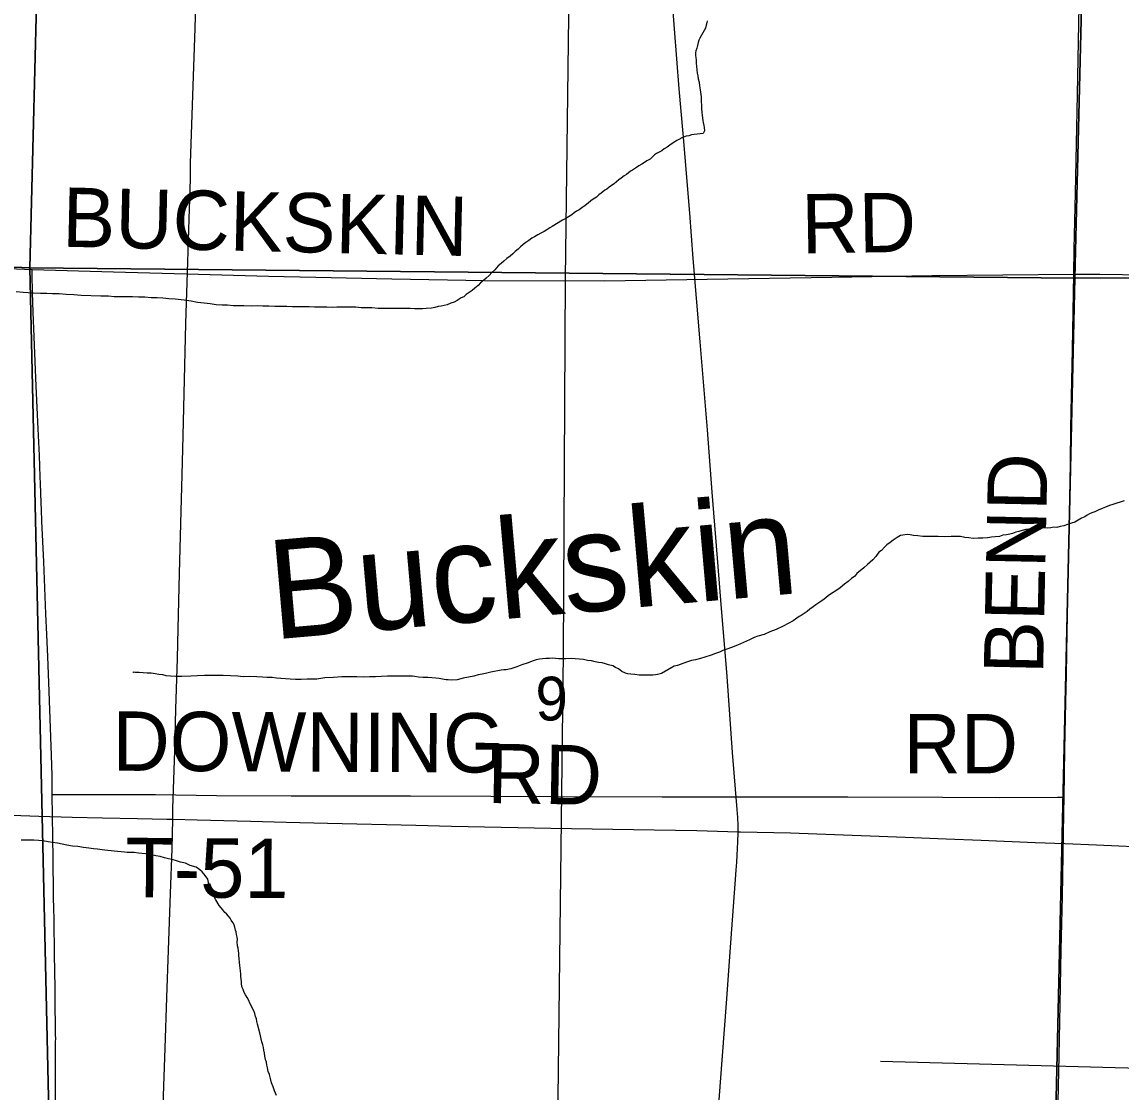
# Model space of a CAD drawing. Extents: x 2.4 to 73.1, y 4.5 to 25.6.
# Drawn here: x 44.099 to 44.625, y 23.734 to 24.246 of the extents above; entities that cross this region are included whole.
import ezdxf

# ---------------------------------------------------------------- set-up
doc = ezdxf.new("R2010")
doc.units = 0
for name, color, linetype in [('GM_X_County_Road', 7, 'Continuous'), ('GM_X_County_Road_Text', 7, 'Continuous'), ('GM_X_Minor_River', 7, 'Continuous'), ('GM_X_Minor_River_Text', 7, 'Continuous'), ('GM_X_Rail_Line', 7, 'Continuous'), ('GM_X_Section', 7, 'Continuous'), ('GM_X_Section_Text', 7, 'Continuous'), ('GM_X_Township_Road', 7, 'Continuous'), ('GM_X_Township_Road_Text', 7, 'Continuous'), ('GM_X_US_Route', 7, 'Continuous')]:
    doc.layers.add(name, color=color, linetype=linetype)

msp = doc.modelspace()

# ---------------------------------------------------------------- linework, layer by layer
at = {"layer": 'GM_X_County_Road'}
for points in [[(44.60237, 24.12569), (44.60261, 24.13774), (44.6032, 24.16446), (44.60421, 24.2117), (44.60495, 24.25397), (44.60609, 24.30991), (44.60688, 24.34596), (44.60731, 24.37696)], [(43.85262, 24.13916), (43.86297, 24.13871), (43.87942, 24.13781), (43.8934, 24.13724), (43.91979, 24.13604), (43.93905, 24.13523), (43.95893, 24.13443), (43.97663, 24.13362), (44.0201, 24.1317), (44.03873, 24.13078), (44.06233, 24.12972), (44.10353, 24.12794)], [(44.10353, 24.12794), (44.14248, 24.12678), (44.18319, 24.12569), (44.21675, 24.1247), (44.23944, 24.12423), (44.2758, 24.12339), (44.32025, 24.12265), (44.37777, 24.12252), (44.42688, 24.12336), (44.48656, 24.12419), (44.53442, 24.12502), (44.60237, 24.12569)], [(44.59775, 23.87542), (44.59812, 23.89812), (44.59859, 23.9208), (44.59886, 23.93385), (44.59921, 23.95437), (44.59985, 23.98545), (44.60016, 24.00347), (44.60047, 24.0187), (44.60076, 24.03486), (44.60103, 24.05227), (44.60172, 24.08956), (44.60237, 24.12569)], [(44.60237, 24.12569), (44.61492, 24.12563), (44.63637, 24.12538), (44.65494, 24.12494), (44.67157, 24.12476), (44.692, 24.12458), (44.74919, 24.12364), (44.76069, 24.1234), (44.77157, 24.12326), (44.79364, 24.12288), (44.81322, 24.12269), (44.84369, 24.12237), (44.87478, 24.12247), (44.90742, 24.12286), (44.93753, 24.12312), (44.96213, 24.12364), (44.99383, 24.12403), (45.01093, 24.12428), (45.02772, 24.12449), (45.04854, 24.12484), (45.06688, 24.12498), (45.08615, 24.12522), (45.09393, 24.12521)], [(44.59297, 23.62367), (44.59378, 23.66968), (44.59449, 23.7076), (44.59537, 23.75142), (44.59592, 23.77628), (44.59642, 23.80208), (44.59692, 23.82787), (44.59762, 23.86766), (44.59775, 23.87542)]]:
    msp.add_lwpolyline(points, dxfattribs=at)
at = {"layer": 'GM_X_Minor_River'}
for points in [[(44.42685, 24.24692), (44.42664, 24.24597), (44.42643, 24.24484), (44.42603, 24.24351), (44.42407, 24.24013), (44.42329, 24.23862), (44.42289, 24.23768), (44.4225, 24.23654), (44.42228, 24.23522), (44.42188, 24.23389), (44.42148, 24.23257), (44.42128, 24.23162), (44.42126, 24.2303), (44.42143, 24.22934), (44.4216, 24.2282), (44.42158, 24.22668), (44.42174, 24.22516), (44.42191, 24.22345), (44.42207, 24.22192), (44.42243, 24.22059), (44.4226, 24.21926), (44.42295, 24.21754), (44.42312, 24.21583), (44.42347, 24.21392), (44.42364, 24.21278), (44.42381, 24.21164), (44.42398, 24.2105), (44.42396, 24.20936), (44.42394, 24.20803), (44.42411, 24.2067), (44.42408, 24.2048), (44.42424, 24.20309), (44.42441, 24.20175), (44.42458, 24.20042), (44.42475, 24.19928), (44.42493, 24.19833), (44.42529, 24.1968), (44.42546, 24.19585), (44.42563, 24.19432), (44.42484, 24.19301), (44.42351, 24.19284), (44.42199, 24.19267), (44.42065, 24.19251), (44.41932, 24.19234), (44.41798, 24.19198), (44.41684, 24.19181), (44.41473, 24.19089), (44.4132, 24.19016), (44.41224, 24.1896), (44.41128, 24.18905), (44.41012, 24.18831), (44.40897, 24.18737), (44.40762, 24.18645), (44.40628, 24.18571), (44.40512, 24.18478), (44.40378, 24.18404), (44.40263, 24.18349), (44.40167, 24.18274), (44.4007, 24.18181), (44.39954, 24.18069), (44.39801, 24.17995), (44.39686, 24.17921), (44.39551, 24.17828), (44.39417, 24.17755), (44.39301, 24.1768), (44.39205, 24.17606), (44.39109, 24.1755), (44.39013, 24.17495), (44.38917, 24.17421), (44.38821, 24.17346), (44.38705, 24.17272), (44.3857, 24.1716), (44.38455, 24.17086), (44.38339, 24.16993), (44.38224, 24.169), (44.38108, 24.16807), (44.37993, 24.16733), (44.37877, 24.16639), (44.37781, 24.16584), (44.37608, 24.16454), (44.37492, 24.16361), (44.37376, 24.16249), (44.37223, 24.16156), (44.37108, 24.16082), (44.36992, 24.1597), (44.36838, 24.15858), (44.36684, 24.15747)], [(44.36684, 24.15747), (44.36549, 24.15654), (44.36434, 24.1558), (44.36319, 24.15506), (44.36203, 24.15413), (44.36049, 24.1532), (44.35915, 24.15227), (44.35761, 24.15154), (44.35262, 24.14858), (44.35147, 24.14784), (44.35012, 24.14691), (44.34878, 24.14617), (44.34724, 24.14525), (44.34571, 24.14451), (44.34417, 24.14359), (44.34283, 24.14285), (44.34148, 24.14173), (44.33994, 24.1408), (44.33879, 24.13987), (44.33744, 24.13876), (44.33628, 24.13764), (44.33493, 24.13652), (44.33377, 24.1354), (44.33242, 24.13428), (44.33088, 24.13316), (44.32953, 24.13186), (44.32818, 24.13074), (44.32683, 24.12962), (44.32509, 24.12775), (44.32374, 24.12644), (44.32239, 24.12513), (44.32103, 24.12382), (44.31969, 24.12271), (44.31834, 24.12159), (44.31717, 24.12028), (44.31563, 24.11897), (44.31428, 24.11786), (44.31294, 24.11693), (44.3114, 24.116), (44.31024, 24.11488), (44.30909, 24.11433), (44.30813, 24.11377), (44.30717, 24.11303), (44.30564, 24.11229), (44.3041, 24.11175), (44.30238, 24.11102), (44.30085, 24.11066), (44.29952, 24.1103), (44.29799, 24.11014), (44.29647, 24.10978), (44.29475, 24.10943), (44.29227, 24.10928), (44.29056, 24.10912), (44.28885, 24.10914), (44.28676, 24.10918), (44.28467, 24.10921), (44.28257, 24.10925), (44.2801, 24.10928), (44.27363, 24.1092), (44.27135, 24.10924), (44.26926, 24.10927), (44.26622, 24.10951), (44.26375, 24.10955), (44.26109, 24.10959), (44.25862, 24.10982), (44.25653, 24.10985), (44.25406, 24.10989), (44.25196, 24.10993), (44.24949, 24.10997), (44.24721, 24.10981), (44.24474, 24.10985), (44.24226, 24.10989), (44.23884, 24.10995), (44.23618, 24.10999), (44.23352, 24.11003), (44.23085, 24.11008), (44.22819, 24.11012), (44.22553, 24.11016), (44.22268, 24.11021), (44.21983, 24.11025), (44.21698, 24.1103), (44.21412, 24.11034), (44.21127, 24.11058), (44.20842, 24.11043), (44.205, 24.11049), (44.20233, 24.11053), (44.19986, 24.11057), (44.1972, 24.1108), (44.19454, 24.11085), (44.19169, 24.11108), (44.18885, 24.11151), (44.186, 24.11174), (44.18277, 24.11218), (44.17974, 24.11279), (44.17632, 24.11323), (44.17214, 24.11368), (44.1691, 24.11391), (44.16625, 24.11415), (44.16341, 24.11439), (44.16055, 24.11443), (44.15751, 24.11467)], [(44.15751, 24.11467), (44.15447, 24.11472), (44.15162, 24.11477), (44.14858, 24.11481), (44.14573, 24.11486), (44.14287, 24.11491), (44.14021, 24.11514), (44.13641, 24.1152), (44.1271, 24.11554), (44.12349, 24.11579), (44.11988, 24.11603), (44.11646, 24.11628), (44.11342, 24.11633), (44.11057, 24.11637), (44.10752, 24.11642), (44.1041, 24.11667), (44.09935, 24.11693), (44.09593, 24.11718)], [(44.62657, 24.01728), (44.62102, 24.01547), (44.61949, 24.01492), (44.61758, 24.01419), (44.61605, 24.01346), (44.61413, 24.01273), (44.61241, 24.012), (44.61107, 24.01145), (44.60992, 24.0109), (44.60877, 24.01035), (44.60762, 24.0096), (44.60608, 24.00887), (44.60455, 24.00794), (44.60282, 24.00702), (44.60129, 24.00648), (44.59938, 24.00594), (44.59766, 24.0052), (44.59594, 24.00485), (44.59422, 24.0045), (44.59289, 24.00452), (44.59137, 24.00435), (44.59003, 24.00419), (44.58889, 24.0042), (44.58756, 24.00422), (44.58642, 24.00424), (44.58528, 24.00407), (44.58375, 24.00391), (44.58242, 24.00374), (44.58089, 24.00357), (44.57937, 24.00341), (44.57765, 24.00305), (44.57612, 24.00251), (44.57459, 24.00215), (44.57306, 24.00161), (44.57173, 24.00125), (44.5702, 24.00089), (44.56849, 24.00073)], [(44.56849, 24.00073), (44.56676, 24.00019), (44.56467, 24.00003), (44.56296, 23.99987), (44.56105, 23.99952), (44.55876, 23.99937), (44.55667, 23.9994), (44.5542, 23.99925), (44.55211, 23.99947), (44.55021, 23.99969), (44.54812, 24.00011), (44.54603, 24.00014), (44.54375, 24.00017), (44.54032, 24.00004), (44.53747, 24.00009), (44.53006, 24.0002), (44.52778, 24.00043), (44.52569, 24.00065), (44.52398, 24.00087), (44.52265, 24.00108), (44.52056, 24.00073), (44.51941, 24.00056), (44.51788, 23.99964), (44.51692, 23.99908), (44.51595, 23.99834), (44.51441, 23.99722), (44.51287, 23.99611), (44.51172, 23.99499), (44.51036, 23.99349), (44.50901, 23.99256), (44.50765, 23.99049), (44.5061, 23.989), (44.50494, 23.98788), (44.5036, 23.98676), (44.50186, 23.98508), (44.49858, 23.98247), (44.49761, 23.98116), (44.49588, 23.98005), (44.49434, 23.97855), (44.4926, 23.97725), (44.49048, 23.97557), (44.48837, 23.97409), (44.48644, 23.97279), (44.48471, 23.97168), (44.48279, 23.97019), (44.48086, 23.9687), (44.47894, 23.9674), (44.47759, 23.96647), (44.47605, 23.96536), (44.47471, 23.96424), (44.47336, 23.96331), (44.47182, 23.96238), (44.47086, 23.96183), (44.46971, 23.96109), (44.46798, 23.95979), (44.46567, 23.95849), (44.46318, 23.9572), (44.45992, 23.95555), (44.45686, 23.95446), (44.45418, 23.95317), (44.45112, 23.95246), (44.4494, 23.95173), (44.4471, 23.95062), (44.44423, 23.94934), (44.44135, 23.94806), (44.43848, 23.94696), (44.43619, 23.94624), (44.43428, 23.94551), (44.43274, 23.94477), (44.43083, 23.94405), (44.42872, 23.94332), (44.42567, 23.94242), (44.42356, 23.94169), (44.42127, 23.94116), (44.41936, 23.94081), (44.41745, 23.94008), (44.41516, 23.93936), (44.41267, 23.93845), (44.41095, 23.93809), (44.405, 23.93458), (44.40309, 23.93404), (44.40214, 23.93387), (44.4008, 23.9337), (44.39909, 23.93372), (44.39662, 23.93376), (44.39434, 23.9338), (44.39225, 23.93402), (44.39035, 23.93424), (44.38883, 23.93446), (44.38769, 23.93467), (44.38599, 23.93545), (44.3843, 23.93681), (44.38298, 23.9374), (44.38166, 23.93818), (44.37958, 23.93878), (44.37807, 23.93919), (44.37655, 23.93959), (44.37484, 23.93981), (44.37314, 23.94022), (44.37143, 23.94062), (44.36953, 23.94084)], [(44.36953, 23.94084), (44.36764, 23.94125), (44.36574, 23.94147), (44.36365, 23.94151), (44.36175, 23.94173), (44.35908, 23.94158), (44.35718, 23.94161), (44.35566, 23.94163), (44.35414, 23.94166), (44.35281, 23.94187), (44.35129, 23.94171), (44.34958, 23.94173), (44.34805, 23.94157), (44.34653, 23.9414), (44.345, 23.94105), (44.34309, 23.94051), (44.34117, 23.93959), (44.33812, 23.93869), (44.33563, 23.93778), (44.33276, 23.93687), (44.33066, 23.93634), (44.32952, 23.93635), (44.32819, 23.93619), (44.32322, 23.93513), (44.32074, 23.9346), (44.31903, 23.93424), (44.31712, 23.93389), (44.31502, 23.93336), (44.31254, 23.93283), (44.31006, 23.9323), (44.30719, 23.93158), (44.30453, 23.93144), (44.30282, 23.93146), (44.30186, 23.93148), (44.30092, 23.93168), (44.29845, 23.9321), (44.29693, 23.93232), (44.29503, 23.93254), (44.29313, 23.93257), (44.29085, 23.9326), (44.28857, 23.93283), (44.28686, 23.93305), (44.28573, 23.93326), (44.2842, 23.93328), (44.28249, 23.93331), (44.28021, 23.93334), (44.2766, 23.93321), (44.27374, 23.93326), (44.27089, 23.93311), (44.26803, 23.93297), (44.26518, 23.93301), (44.26214, 23.93287), (44.25909, 23.93292), (44.25567, 23.93298), (44.25187, 23.93304), (44.24787, 23.93272), (44.24368, 23.93241), (44.23987, 23.9319), (44.2353, 23.93178), (44.23244, 23.93164), (44.22978, 23.93168), (44.22712, 23.93191), (44.22484, 23.93195), (44.22275, 23.93217), (44.22067, 23.9324), (44.21858, 23.93262), (44.2161, 23.93266), (44.21383, 23.93288), (44.21116, 23.93293), (44.20755, 23.93318), (44.2047, 23.93303), (44.20204, 23.93326), (44.19501, 23.93357), (44.19311, 23.9336), (44.19101, 23.93363), (44.18873, 23.93367), (44.18607, 23.93352), (44.18283, 23.93338), (44.1796, 23.93324), (44.17522, 23.93312), (44.17237, 23.93317), (44.1699, 23.93321), (44.16781, 23.93343), (44.1661, 23.93384), (44.1642, 23.93406), (44.1625, 23.93446), (44.1606, 23.93469), (44.1587, 23.93472), (44.1568, 23.93494), (44.1549, 23.93497), (44.153, 23.935), (44.15205, 23.9352), (44.15205, 23.93501), (44.15186, 23.93501)], [(44.20266, 23.79808), (44.2025, 23.7996), (44.20252, 23.80074), (44.20234, 23.80188), (44.20217, 23.80303), (44.202, 23.80417), (44.20184, 23.80607), (44.20186, 23.80721), (44.20169, 23.80835), (44.20152, 23.80968), (44.20135, 23.81083), (44.20098, 23.81178), (44.20062, 23.81312), (44.20026, 23.81426), (44.19971, 23.81541), (44.19897, 23.81656), (44.19841, 23.81752), (44.19766, 23.81848), (44.19673, 23.81945), (44.19579, 23.82022), (44.19486, 23.82138), (44.19411, 23.82234), (44.19318, 23.82349), (44.19151, 23.82618), (44.19096, 23.82733), (44.19022, 23.82848), (44.18967, 23.82982), (44.18931, 23.83096), (44.18894, 23.83211), (44.18858, 23.83344), (44.18803, 23.83459), (44.18768, 23.83612), (44.18693, 23.83727), (44.18582, 23.83862), (44.18507, 23.83958), (44.18394, 23.84055), (44.18206, 23.84191), (44.17922, 23.84271), (44.17696, 23.8437), (44.17468, 23.8443), (44.17279, 23.8449), (44.17071, 23.84551), (44.16882, 23.84592), (44.16692, 23.84633), (44.16484, 23.84693), (44.16275, 23.84734), (44.16029, 23.84795), (44.15782, 23.84818), (44.15459, 23.84861), (44.15251, 23.84884), (44.1506, 23.84887), (44.14908, 23.84889), (44.14775, 23.8491), (44.14623, 23.84913), (44.14453, 23.84934), (44.14282, 23.84956), (44.13845, 23.85001), (44.13712, 23.85022), (44.13484, 23.85045), (44.13294, 23.85067), (44.13067, 23.85089), (44.1282, 23.85131), (44.12554, 23.85174), (44.12289, 23.85197), (44.12023, 23.85239), (44.11795, 23.85281), (44.11568, 23.85341), (44.1134, 23.85364), (44.11132, 23.85405), (44.10866, 23.85448), (44.10657, 23.8547), (44.10448, 23.85473), (44.10258, 23.85476), (44.10087, 23.85479), (44.09954, 23.85481), (44.0984, 23.85483)], [(44.22064, 23.73264), (44.21972, 23.73475), (44.21899, 23.73666), (44.21826, 23.73857), (44.21772, 23.74067), (44.21718, 23.74257), (44.21664, 23.7441), (44.21628, 23.74582), (44.21592, 23.74715), (44.21576, 23.74849), (44.2154, 23.74982), (44.21504, 23.75135), (44.21487, 23.75287), (44.21452, 23.7542), (44.21435, 23.75554), (44.21399, 23.75687), (44.21363, 23.75821), (44.21327, 23.75973), (44.21291, 23.76107), (44.21256, 23.76259), (44.21148, 23.76679), (44.21112, 23.76793), (44.21095, 23.76927), (44.21059, 23.77041), (44.21023, 23.77175), (44.20968, 23.77309), (44.20913, 23.77423), (44.20858, 23.77538), (44.20784, 23.77672), (44.20729, 23.77806), (44.20655, 23.7794), (44.20581, 23.78074), (44.20507, 23.7819), (44.20471, 23.78323), (44.20415, 23.78419), (44.2038, 23.78591), (44.20382, 23.78704), (44.20365, 23.78838), (44.20348, 23.78952), (44.2035, 23.79066), (44.20333, 23.79218), (44.20316, 23.79351), (44.20299, 23.79484), (44.20282, 23.79618), (44.20266, 23.79808)], [(44.81175, 23.74065), (44.50986, 23.74888)]]:
    msp.add_lwpolyline(points, dxfattribs=at)
at = {"layer": 'GM_X_Rail_Line'}
msp.add_lwpolyline([(44.35414, 23.62516), (44.35805, 23.94419), (44.35892, 24.1237), (44.36544, 24.62572), (44.36761, 24.87869), (44.36802, 24.90511)], dxfattribs=at)
at = {"layer": 'GM_X_Section'}
for points in [[(44.11532, 24.6344), (44.10241, 24.12867), (43.63513, 24.14828), (43.63939, 24.64909)], [(44.11532, 24.6344), (44.11948, 24.63412), (44.6151, 24.61859), (44.60282, 24.12385), (44.10241, 24.12867)], [(44.6151, 24.61859), (45.10205, 24.6139), (45.09554, 24.12567), (44.60282, 24.12385)], [(43.63513, 24.14828), (44.10241, 24.12867), (44.1136, 23.63244), (43.62032, 23.64222)], [(44.60282, 24.12385), (44.59161, 23.62605), (44.1136, 23.63244), (44.10241, 24.12867)], [(45.09554, 24.12567), (45.09066, 23.62471), (44.59161, 23.62605), (44.60282, 24.12385)]]:
    msp.add_lwpolyline(points, close=True, dxfattribs=at)
at = {"layer": 'GM_X_Township_Road'}
for points in [[(44.44166, 23.85882), (44.4416, 23.86177), (44.44144, 23.86556), (44.44121, 23.86944), (44.43903, 23.8968), (44.43635, 23.93306), (44.43345, 23.96962), (44.43179, 23.98976), (44.42927, 24.02136), (44.42694, 24.05111), (44.42525, 24.07218), (44.42352, 24.09324), (44.4202, 24.1332), (44.41846, 24.15488), (44.41534, 24.19298), (44.41336, 24.21434), (44.41115, 24.24316), (44.40875, 24.27446), (44.40747, 24.29244), (44.40463, 24.3287), (44.40217, 24.3629)], [(44.11326, 23.87664), (44.11316, 23.88575), (44.11289, 23.89539), (44.1116, 23.93019), (44.1111, 23.94261), (44.11058, 23.95317), (44.11012, 23.96311), (44.10921, 23.98797), (44.10825, 24.00753), (44.10801, 24.01282), (44.10787, 24.01623), (44.10754, 24.02555), (44.10743, 24.02865), (44.10704, 24.03891), (44.1064, 24.05164), (44.10552, 24.07214), (44.10409, 24.10756), (44.10373, 24.11685), (44.10357, 24.12555), (44.10353, 24.12794)], [(44.11326, 23.87664), (44.11669, 23.87664), (44.13564, 23.87666), (44.14932, 23.87668), (44.16268, 23.8766), (44.19181, 23.87616), (44.22755, 23.87602), (44.25148, 23.87603), (44.28474, 23.87607), (44.32328, 23.87591), (44.3553, 23.87573), (44.40534, 23.87555), (44.4187, 23.87552), (44.44264, 23.87557), (44.47247, 23.87553), (44.49421, 23.87556), (44.53959, 23.87542), (44.56663, 23.8752), (44.59459, 23.87539), (44.59775, 23.87542)], [(44.11523, 23.62671), (44.11521, 23.63371), (44.11497, 23.64957), (44.11499, 23.66107), (44.11509, 23.66698), (44.11508, 23.68128), (44.11482, 23.71331), (44.11478, 23.75031), (44.11482, 23.75808), (44.11489, 23.75994), (44.1148, 23.76149), (44.11464, 23.78013), (44.11455, 23.78603), (44.11446, 23.79007), (44.1142, 23.81432), (44.11416, 23.81803), (44.11411, 23.81863), (44.11401, 23.82048), (44.11377, 23.82887), (44.11362, 23.84596), (44.11326, 23.87664)], [(44.0851, 23.86699), (44.10684, 23.86621), (44.12268, 23.86582), (44.13728, 23.86543), (44.15406, 23.86511), (44.16805, 23.86484), (44.1709, 23.86478)], [(44.1709, 23.86478), (44.18264, 23.86444), (44.20809, 23.86381), (44.22518, 23.86335), (44.24507, 23.86288), (44.28735, 23.86195), (44.30444, 23.8615), (44.352, 23.86058), (44.40143, 23.85974), (44.42195, 23.85934), (44.44166, 23.85882)], [(44.41451, 23.48079), (44.41618, 23.50432), (44.41787, 23.5282), (44.4186, 23.53811), (44.41966, 23.55268), (44.42129, 23.57313), (44.42377, 23.60723), (44.42522, 23.62676), (44.42603, 23.63854), (44.42835, 23.67047), (44.42917, 23.68257), (44.43083, 23.70644), (44.43194, 23.72194), (44.43322, 23.73899), (44.43608, 23.7768), (44.4382, 23.80563), (44.44075, 23.84035), (44.44098, 23.84425), (44.44117, 23.8476), (44.44138, 23.85087), (44.44155, 23.854), (44.44167, 23.85835), (44.44166, 23.85882)], [(44.44166, 23.85882), (44.44277, 23.85879), (44.4667, 23.85825), (44.49622, 23.85716), (44.50927, 23.85665), (44.52169, 23.85623), (44.54127, 23.85546), (44.55804, 23.85481), (44.58382, 23.85369), (44.59812, 23.85319), (44.61333, 23.85249), (44.64191, 23.85135), (44.66391, 23.8505), (44.66479, 23.85046)]]:
    msp.add_lwpolyline(points, dxfattribs=at)
at = {"layer": 'GM_X_US_Route'}
msp.add_lwpolyline([(44.16497, 23.68725), (44.16667, 23.73696), (44.16729, 23.75529), (44.16805, 23.77953), (44.16895, 23.8022), (44.16982, 23.82924), (44.17057, 23.85067), (44.1709, 23.86478), (44.17102, 23.86994), (44.17194, 23.89759), (44.1724, 23.91748), (44.17319, 23.94172), (44.17344, 23.95602), (44.17408, 23.98243), (44.17502, 24.01226), (44.17546, 24.02967), (44.17596, 24.04831), (44.17725, 24.10207), (44.17809, 24.13159), (44.17902, 24.15706), (44.17934, 24.16514), (44.17942, 24.17261), (44.1795, 24.17882), (44.18063, 24.21579), (44.18171, 24.24344), (44.18249, 24.27171)], dxfattribs=at)

# ---------------------------------------------------------------- texts
at = {"layer": 'GM_X_County_Road_Text'}
for s, rotation, p in [('BUCKSKIN', 358.6669, (44.1178, 24.13886)), ('RD', 0.9823, (44.4722, 24.13553)), ('BEND', 88.8065, (44.58767, 23.93414))]:
    msp.add_text(s, height=0.028409, rotation=rotation, dxfattribs=at).set_placement(p)
at = {"layer": 'GM_X_Minor_River_Text'}
msp.add_text('Buckskin', height=0.047376, rotation=5.0438, dxfattribs=at).set_placement((44.21894, 23.95079))
at = {"layer": 'GM_X_Section_Text'}
msp.add_text('9', height=0.02093, rotation=0, dxfattribs=at).set_placement((44.34457, 23.91208))
at = {"layer": 'GM_X_Township_Road_Text'}
for s, rotation, p in [('DOWNING', 359.7226, (44.14199, 23.88802)), ('RD', 0, (44.52082, 23.88676)), ('RD', 359.0128, (44.3214, 23.87259)), ('T-51', 359.6336, (44.14817, 23.82756))]:
    msp.add_text(s, height=0.028409, rotation=rotation, dxfattribs=at).set_placement(p)

doc.saveas('drawing.dxf')
